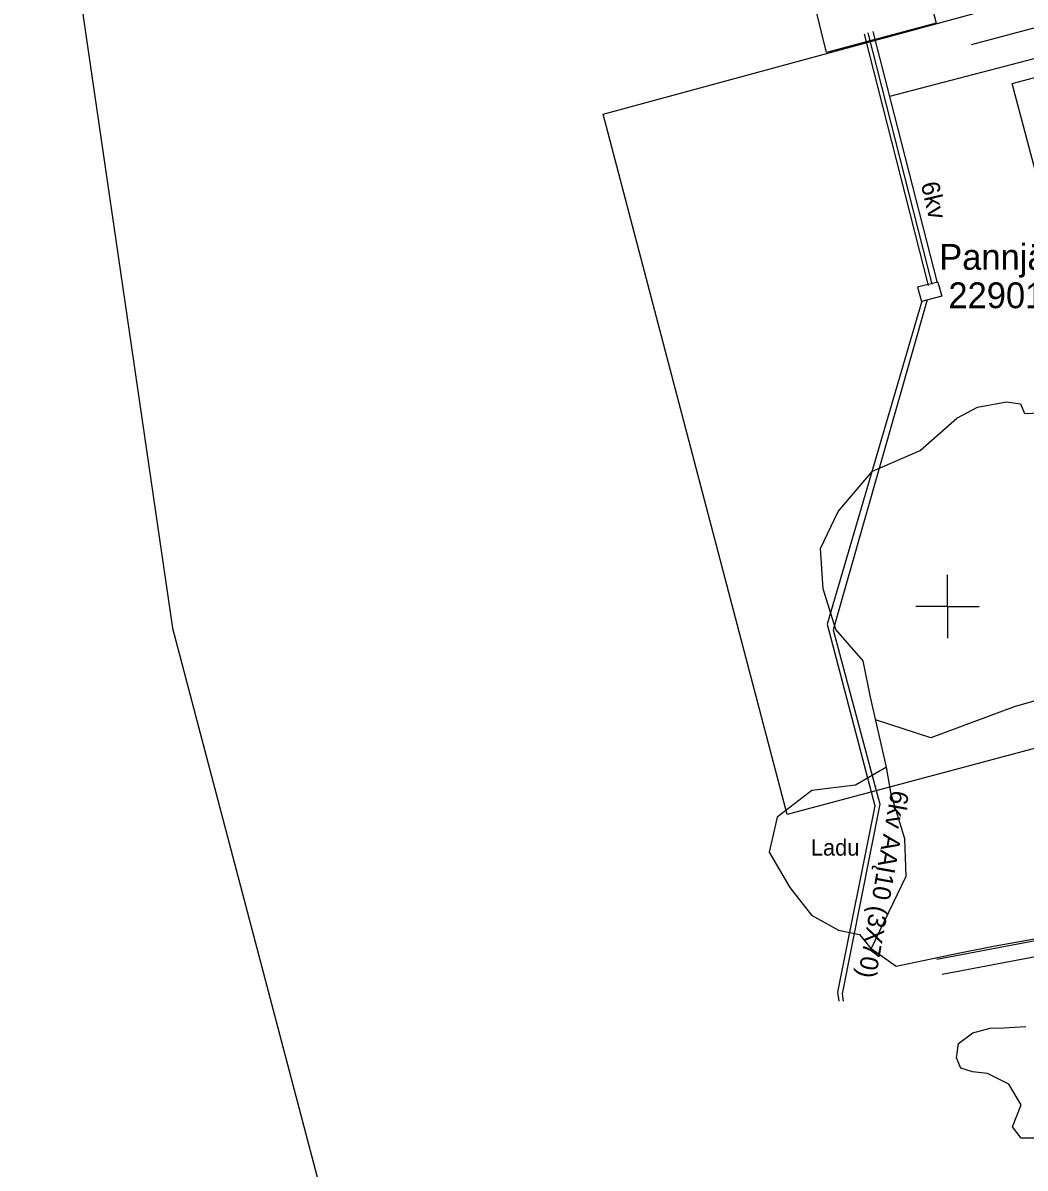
# Model space of a CAD drawing. Extents: x 700746 to 706058, y 6570320 to 6580460.
# Drawn here: x 702595.7 to 702817.1, y 6576775.9 to 6577029 of the extents above; entities that cross this region are included whole.
import ezdxf

# ---------------------------------------------------------------- set-up
doc = ezdxf.new("R2010")
doc.units = 0
for name, color, linetype in [('HALJASTUS', 7, 'Continuous'), ('HOONE', 7, 'Continuous'), ('kataster', 7, 'Continuous'), ('Kataster tekst', 7, 'Continuous'), ('KPKAABEL', 7, 'Continuous'), ('Plaan2011', 7, 'Continuous'), ('RELJEEF', 7, 'Continuous'), ('TEE', 7, 'Continuous'), ('VORK', 7, 'Continuous')]:
    doc.layers.add(name, color=color, linetype=linetype)

msp = doc.modelspace()

# ---------------------------------------------------------------- linework, layer by layer
at = {"layer": 'HOONE'}
msp.add_lwpolyline([(702814.3, 6577015.56), (702832.85, 6577020.49), (702842.35, 6576984.68), (702823.79, 6576979.75), (702814.3, 6577015.56)], dxfattribs=at)
at = {"layer": 'kataster'}
msp.add_lwpolyline([(703360.09, 6576531.99), (703277.36, 6577072.83), (703167.04, 6577172.32), (703125.43, 6577441.71), (702859.8, 6577465.72), (702862.38, 6577440.12), (702863.2, 6577375.41), (702851.4, 6577379.23), (702839.86, 6577381.59), (702831.19, 6577380.43), (702820.1, 6577376.69), (702754.28, 6577347.92), (702741.83, 6577344.92), (702732.67, 6577344.2), (702712.5, 6577346.91), (702704.73, 6577347.96), (702701.8, 6577345.85), (702700.78, 6577341.43), (702712.4, 6577226.51), (702651.69, 6577159.42), (702595.69, 6577121.68), (702628.71, 6576895.25), (702720.42, 6576547.28)], dxfattribs=at)
for points in [[(702764.43, 6577058.43), (702788.11, 6577064.58), (702797.49, 6577028.9), (702773.27, 6577022.42)], [(702723.93, 6577008.77), (702873.9, 6577049.58), (702915.96, 6576894.45), (702764.55, 6576854.07)]]:
    msp.add_lwpolyline(points, close=True, dxfattribs=at)
at = {"layer": 'KPKAABEL'}
for p, q in [((702795.8, 6576970.91), (702781.62, 6577026.49)), ((702796.63, 6576971.19), (702782.45, 6577026.77)), ((702797.76, 6576971.49), (702783.58, 6577027.07)), ((702787.23, 6577012.75), (702829.42, 6577023.82)), ((702794.34, 6576967.46), (702773.41, 6576896.11)), ((702795.47, 6576967.74), (702774.73, 6576894.84)), ((702773.41, 6576896.11), (702783.92, 6576855.99)), ((702774.73, 6576894.84), (702785, 6576856.31))]:
    msp.add_line(p, q, dxfattribs=at)
for points in [[(702783.92, 6576855.99), (702775.71, 6576814.77), (702776, 6576812.81)], [(702785, 6576856.31), (702776.7, 6576814.39), (702776.95, 6576812.81)]]:
    msp.add_lwpolyline(points, dxfattribs=at)
at = {"layer": 'Plaan2011'}
for p, q in [((702797.88, 6576971.65), (702793.36, 6576970.53)), ((702793.36, 6576970.53), (702794.23, 6576967.43)), ((702797.88, 6576971.65), (702798.75, 6576968.55)), ((702798.75, 6576968.55), (702794.23, 6576967.43))]:
    msp.add_line(p, q, dxfattribs=at)
at = {"layer": 'RELJEEF'}
for points in [[(702825.36, 6576827.62), (702810.14, 6576824.89), (702802.34, 6576823.34), (702788.66, 6576820.45), (702783.11, 6576824.33), (702790.87, 6576840.42), (702790.59, 6576848.64), (702787.54, 6576858.53), (702786.47, 6576864.5), (702782.97, 6576879.93), (702781.32, 6576888), (702775.29, 6576894.94), (702772.51, 6576903.91), (702771.95, 6576912.81), (702775.86, 6576921.02), (702783.41, 6576929.88), (702793.94, 6576934.5), (702802.03, 6576941.64), (702806.58, 6576944.08), (702813.03, 6576945.2), (702816.13, 6576944.78), (702817.01, 6576942.68), (702825.77, 6576943.03)], [(702883.8, 6576888.91), (702864.69, 6576888.69), (702835.47, 6576883.79), (702814.72, 6576877.82), (702796.31, 6576870.97), (702784.09, 6576874.99)], [(702786.47, 6576864.5), (702779.65, 6576860.5), (702770, 6576859.37), (702762.32, 6576853.44), (702760.58, 6576845.72), (702765.18, 6576837.94), (702769.96, 6576831.81), (702775.87, 6576828.47), (702780.56, 6576827.55), (702783.11, 6576824.33)], [(702819.44, 6576782.49), (702816.29, 6576782.51), (702814.36, 6576785.01), (702816.28, 6576789.92), (702813.54, 6576794.43), (702808.85, 6576796.84), (702805.54, 6576797.15), (702802.91, 6576797.96), (702801.97, 6576800.24), (702802.38, 6576803.42), (702805.56, 6576805.83), (702809.42, 6576806.84), (702812.42, 6576806.87), (702817.32, 6576807.21)]]:
    msp.add_lwpolyline(points, dxfattribs=at)
at = {"layer": 'TEE'}
for points in [[(702805.31, 6577024.16), (702836.79, 6577032.55)], [(702885.77, 6576874.63), (702887.07, 6576844.1), (702840.39, 6576830.08), (702797.63, 6576821.97)], [(702798.82, 6576818.74), (702841.58, 6576826.85), (702888.06, 6576841.09), (702901.35, 6576843.43), (702906.32, 6576839.42), (702921.23, 6576784.91)]]:
    msp.add_lwpolyline(points, dxfattribs=at)
at = {"layer": 'VORK'}
for q in [(702800, 6576907), (702800, 6576907), (702793, 6576900), (702793, 6576900), (702807, 6576900), (702800, 6576893), (702807, 6576900), (702800, 6576893)]:
    msp.add_line((702800, 6576900), q, dxfattribs=at)

# ---------------------------------------------------------------- texts
at = {"layer": 'HALJASTUS'}
msp.add_text('Ladu', height=3.6, dxfattribs=at).set_placement((702769.8, 6576844.95))
at = {"layer": 'Kataster tekst'}
for s, p in [('Pannjärve karjäär', (702798.15, 6576974.4)), ('22901:001:0118', (702800.18, 6576965.92))]:
    msp.add_text(s, height=5.7, dxfattribs=at).set_placement(p)
at = {"layer": 'Plaan2011'}
for s, rotation, p in [('6kv', 283.1677, (702794.06, 6576993.4)), ('6kv AAĮ10 (3X70)', 259.8159, (702787.57, 6576859.55))]:
    msp.add_text(s, height=4, rotation=rotation, dxfattribs=at).set_placement(p)

doc.saveas('drawing.dxf')
